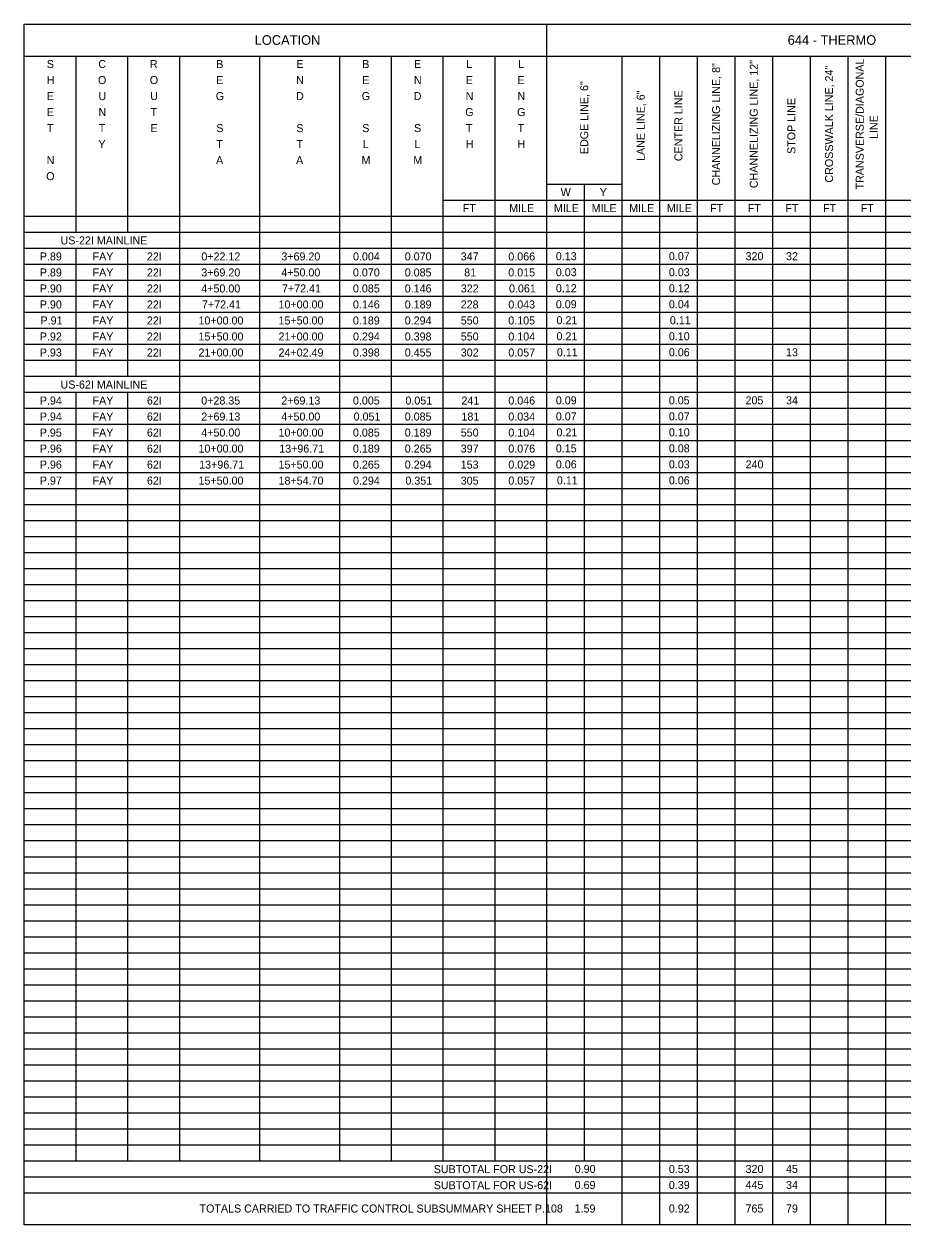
# Model space of a CAD drawing. Extents: x 12522 to 13018, y 1124 to 1902.
# Drawn here: x 12873.15 to 12888.52, y 1756.37 to 1777.37 of the extents above; entities that cross this region are included whole.
import ezdxf

# ---------------------------------------------------------------- set-up
doc = ezdxf.new("R2010")
doc.units = 0
for name, color, linetype in [('SC_Scratch1', 7, 'Continuous'), ('SH_Data', 7, 'Continuous'), ('SH_Text', 7, 'Continuous')]:
    doc.layers.add(name, color=color, linetype=linetype)

msp = doc.modelspace()

# ---------------------------------------------------------------- linework, layer by layer
at = {"layer": 'SC_Scratch1'}
msp.add_lwpolyline([(12873.148, 1777.368), (12903.648, 1777.368), (12903.648, 1756.368), (12873.148, 1756.368)], close=True, dxfattribs=at)
at = {"layer": 'SH_Data'}
for p, q in [((12882.289, 1777.368), (12882.289, 1756.384)), ((12873.148, 1776.808), (12903.668, 1776.808)), ((12874.054, 1776.808), (12874.054, 1773.728)), ((12874.96, 1776.808), (12874.96, 1773.728)), ((12875.865, 1776.808), (12875.865, 1757.488)), ((12877.265, 1776.808), (12877.265, 1757.488)), ((12878.665, 1776.808), (12878.665, 1757.488)), ((12879.571, 1776.808), (12879.571, 1757.488)), ((12880.477, 1776.808), (12880.477, 1757.488)), ((12881.383, 1776.808), (12881.383, 1757.488)), ((12883.607, 1776.808), (12883.607, 1756.384)), ((12884.265, 1776.808), (12884.265, 1756.384)), ((12884.924, 1776.808), (12884.924, 1756.384)), ((12885.583, 1776.808), (12885.583, 1756.384)), ((12886.242, 1776.808), (12886.242, 1756.384)), ((12886.901, 1776.808), (12886.901, 1756.384)), ((12887.56, 1776.808), (12887.56, 1756.384)), ((12888.218, 1776.808), (12888.218, 1756.384)), ((12882.289, 1774.568), (12883.607, 1774.568)), ((12882.948, 1774.568), (12882.948, 1757.488)), ((12880.477, 1774.288), (12903.668, 1774.288)), ((12873.148, 1774.008), (12903.668, 1774.008)), ((12873.148, 1773.728), (12903.668, 1773.728)), ((12873.148, 1773.448), (12903.668, 1773.448)), ((12874.054, 1773.448), (12874.054, 1771.208)), ((12874.96, 1773.448), (12874.96, 1771.208)), ((12873.148, 1773.168), (12903.668, 1773.168)), ((12873.148, 1772.888), (12903.668, 1772.888)), ((12873.148, 1772.608), (12903.668, 1772.608)), ((12873.148, 1772.328), (12903.668, 1772.328)), ((12873.148, 1772.048), (12903.668, 1772.048)), ((12873.148, 1771.768), (12903.668, 1771.768)), ((12873.148, 1771.488), (12903.668, 1771.488)), ((12873.148, 1771.208), (12903.668, 1771.208)), ((12873.148, 1770.928), (12903.668, 1770.928)), ((12874.054, 1770.928), (12874.054, 1757.488)), ((12874.96, 1770.928), (12874.96, 1757.488)), ((12873.148, 1770.648), (12903.668, 1770.648)), ((12873.148, 1770.368), (12903.668, 1770.368)), ((12873.148, 1770.088), (12903.668, 1770.088)), ((12873.148, 1769.808), (12903.668, 1769.808)), ((12873.148, 1769.528), (12903.668, 1769.528)), ((12873.148, 1769.248), (12903.668, 1769.248)), ((12873.148, 1768.968), (12903.668, 1768.968)), ((12873.148, 1768.688), (12903.668, 1768.688)), ((12873.148, 1768.408), (12903.668, 1768.408)), ((12873.148, 1768.128), (12903.668, 1768.128)), ((12873.148, 1767.848), (12903.668, 1767.848)), ((12873.148, 1767.568), (12903.668, 1767.568)), ((12873.148, 1767.288), (12903.668, 1767.288)), ((12873.148, 1767.008), (12903.668, 1767.008)), ((12873.148, 1766.728), (12903.668, 1766.728)), ((12873.148, 1766.448), (12903.668, 1766.448)), ((12873.148, 1766.168), (12903.668, 1766.168)), ((12873.148, 1765.888), (12903.668, 1765.888)), ((12873.148, 1765.608), (12903.668, 1765.608)), ((12873.148, 1765.328), (12903.668, 1765.328)), ((12873.148, 1765.048), (12903.668, 1765.048)), ((12873.148, 1764.768), (12903.668, 1764.768)), ((12873.148, 1764.488), (12903.668, 1764.488)), ((12873.148, 1764.208), (12903.668, 1764.208)), ((12873.148, 1763.928), (12903.668, 1763.928)), ((12873.148, 1763.648), (12903.668, 1763.648)), ((12873.148, 1763.368), (12903.668, 1763.368)), ((12873.148, 1763.088), (12903.668, 1763.088)), ((12873.148, 1762.808), (12903.668, 1762.808)), ((12873.148, 1762.528), (12903.668, 1762.528)), ((12873.148, 1762.248), (12903.668, 1762.248)), ((12873.148, 1761.968), (12903.668, 1761.968)), ((12873.148, 1761.688), (12903.668, 1761.688)), ((12873.148, 1761.408), (12903.668, 1761.408)), ((12873.148, 1761.128), (12903.668, 1761.128)), ((12873.148, 1760.848), (12903.668, 1760.848)), ((12873.148, 1760.568), (12903.668, 1760.568)), ((12873.148, 1760.288), (12903.668, 1760.288)), ((12873.148, 1760.008), (12903.668, 1760.008)), ((12873.148, 1759.728), (12903.668, 1759.728)), ((12873.148, 1759.448), (12903.668, 1759.448)), ((12873.148, 1759.168), (12903.668, 1759.168)), ((12873.148, 1758.888), (12903.668, 1758.888)), ((12873.148, 1758.608), (12903.668, 1758.608)), ((12873.148, 1758.328), (12903.668, 1758.328)), ((12873.148, 1758.048), (12903.668, 1758.048)), ((12873.148, 1757.768), (12903.668, 1757.768)), ((12873.148, 1757.488), (12903.668, 1757.488)), ((12873.148, 1757.208), (12903.668, 1757.208)), ((12873.148, 1756.928), (12903.668, 1756.928))]:
    msp.add_line(p, q, dxfattribs=at)

# ---------------------------------------------------------------- texts
at = {"layer": 'SH_Text'}
for s, height, p in [('LOCATION', 0.168, (12877.183, 1777.004)), ('644 - THERMO', 0.168, (12886.507, 1777.004)), ('S', 0.14, (12873.547, 1776.598)), ('C', 0.14, (12874.447, 1776.598)), ('R', 0.14, (12875.35, 1776.598)), ('B', 0.14, (12876.511, 1776.598)), ('E', 0.14, (12877.911, 1776.598)), ('B', 0.14, (12879.064, 1776.598)), ('E', 0.14, (12879.97, 1776.598)), ('L', 0.14, (12880.884, 1776.598)), ('L', 0.14, (12881.79, 1776.598)), ('H', 0.14, (12873.544, 1776.318)), ('O', 0.14, (12874.442, 1776.318)), ('O', 0.14, (12875.348, 1776.318)), ('E', 0.14, (12876.511, 1776.318)), ('N', 0.14, (12877.909, 1776.318)), ('E', 0.14, (12879.064, 1776.318)), ('N', 0.14, (12879.968, 1776.318)), ('E', 0.14, (12880.876, 1776.318)), ('E', 0.14, (12881.782, 1776.318)), ('E', 0.14, (12873.547, 1776.038)), ('U', 0.14, (12874.45, 1776.038)), ('U', 0.14, (12875.356, 1776.038)), ('G', 0.14, (12876.503, 1776.038)), ('D', 0.14, (12877.907, 1776.038)), ('G', 0.14, (12879.055, 1776.038)), ('D', 0.14, (12879.965, 1776.038)), ('N', 0.14, (12880.874, 1776.038)), ('N', 0.14, (12881.78, 1776.038)), ('E', 0.14, (12873.547, 1775.758)), ('N', 0.14, (12874.45, 1775.758)), ('T', 0.14, (12875.361, 1775.758)), ('G', 0.14, (12880.867, 1775.758)), ('G', 0.14, (12881.773, 1775.758)), ('T', 0.14, (12873.549, 1775.478)), ('T', 0.14, (12874.455, 1775.478)), ('E', 0.14, (12875.359, 1775.478)), ('S', 0.14, (12876.511, 1775.478)), ('S', 0.14, (12877.911, 1775.478)), ('S', 0.14, (12879.064, 1775.478)), ('S', 0.14, (12879.97, 1775.478)), ('T', 0.14, (12880.878, 1775.478)), ('T', 0.14, (12881.784, 1775.478)), ('Y', 0.14, (12874.449, 1775.198)), ('T', 0.14, (12876.513, 1775.198)), ('T', 0.14, (12877.913, 1775.198)), ('L', 0.14, (12879.073, 1775.198)), ('L', 0.14, (12879.978, 1775.198)), ('H', 0.14, (12880.874, 1775.198)), ('H', 0.14, (12881.78, 1775.198)), ('N', 0.14, (12873.544, 1774.918)), ('A', 0.14, (12876.507, 1774.918)), ('A', 0.14, (12877.907, 1774.918)), ('M', 0.14, (12879.052, 1774.918)), ('M', 0.14, (12879.958, 1774.918)), ('O', 0.14, (12873.536, 1774.638)), ('W', 0.14, (12882.536, 1774.358)), ('Y', 0.14, (12883.219, 1774.358)), ('FT', 0.14, (12880.824, 1774.078)), ('MILE', 0.14, (12881.635, 1774.078)), ('MILE', 0.14, (12882.418, 1774.078)), ('MILE', 0.14, (12883.077, 1774.078)), ('MILE', 0.14, (12883.735, 1774.078)), ('MILE', 0.14, (12884.394, 1774.078)), ('FT', 0.14, (12885.148, 1774.078)), ('FT', 0.14, (12885.807, 1774.078)), ('FT', 0.14, (12886.466, 1774.078)), ('FT', 0.14, (12887.124, 1774.078)), ('FT', 0.14, (12887.783, 1774.078)), ('US-22I MAINLINE', 0.14, (12873.787, 1773.514)), ('P.89', 0.14, (12873.424, 1773.234)), ('FAY', 0.14, (12874.347, 1773.234)), ('22I', 0.14, (12875.298, 1773.234)), ('0+22.12', 0.14, (12876.25, 1773.234)), ('3+69.20', 0.14, (12877.649, 1773.234)), ('0.004', 0.14, (12878.903, 1773.234)), ('0.070', 0.14, (12879.808, 1773.234)), ('347', 0.14, (12880.787, 1773.234)), ('0.066', 0.14, (12881.62, 1773.234)), ('0.13', 0.14, (12882.451, 1773.238)), ('0.07', 0.14, (12884.428, 1773.238)), ('320', 0.14, (12885.77, 1773.238)), ('32', 0.14, (12886.478, 1773.238)), ('P.89', 0.14, (12873.424, 1772.954)), ('FAY', 0.14, (12874.347, 1772.954)), ('22I', 0.14, (12875.298, 1772.954)), ('3+69.20', 0.14, (12876.249, 1772.954)), ('4+50.00', 0.14, (12877.649, 1772.954)), ('0.070', 0.14, (12878.902, 1772.954)), ('0.085', 0.14, (12879.808, 1772.954)), ('81', 0.14, (12880.848, 1772.954)), ('0.015', 0.14, (12881.619, 1772.954)), ('0.03', 0.14, (12882.451, 1772.958)), ('0.03', 0.14, (12884.428, 1772.958)), ('P.90', 0.14, (12873.424, 1772.674)), ('FAY', 0.14, (12874.347, 1772.674)), ('22I', 0.14, (12875.298, 1772.674)), ('4+50.00', 0.14, (12876.249, 1772.674)), ('7+72.41', 0.14, (12877.661, 1772.674)), ('0.085', 0.14, (12878.902, 1772.674)), ('0.146', 0.14, (12879.808, 1772.674)), ('322', 0.14, (12880.788, 1772.674)), ('0.061', 0.14, (12881.632, 1772.674)), ('0.12', 0.14, (12882.452, 1772.678)), ('0.12', 0.14, (12884.428, 1772.678)), ('P.90', 0.14, (12873.424, 1772.394)), ('FAY', 0.14, (12874.347, 1772.394)), ('22I', 0.14, (12875.298, 1772.394)), ('7+72.41', 0.14, (12876.261, 1772.394)), ('10+00.00', 0.14, (12877.6, 1772.394)), ('0.146', 0.14, (12878.902, 1772.394)), ('0.189', 0.14, (12879.808, 1772.394)), ('228', 0.14, (12880.787, 1772.394)), ('0.043', 0.14, (12881.62, 1772.394)), ('0.09', 0.14, (12882.451, 1772.398)), ('0.04', 0.14, (12884.428, 1772.398)), ('P.91', 0.14, (12873.436, 1772.114)), ('FAY', 0.14, (12874.347, 1772.114)), ('22I', 0.14, (12875.298, 1772.114)), ('10+00.00', 0.14, (12876.2, 1772.114)), ('15+50.00', 0.14, (12877.6, 1772.114)), ('0.189', 0.14, (12878.902, 1772.114)), ('0.294', 0.14, (12879.808, 1772.114)), ('550', 0.14, (12880.788, 1772.114)), ('0.105', 0.14, (12881.619, 1772.114)), ('0.21', 0.14, (12882.463, 1772.118)), ('0.11', 0.14, (12884.446, 1772.118)), ('P.92', 0.14, (12873.424, 1771.834)), ('FAY', 0.14, (12874.347, 1771.834)), ('22I', 0.14, (12875.298, 1771.834)), ('15+50.00', 0.14, (12876.2, 1771.834)), ('21+00.00', 0.14, (12877.6, 1771.834)), ('0.294', 0.14, (12878.903, 1771.834)), ('0.398', 0.14, (12879.808, 1771.834)), ('550', 0.14, (12880.788, 1771.834)), ('0.104', 0.14, (12881.62, 1771.834)), ('0.21', 0.14, (12882.463, 1771.838)), ('0.10', 0.14, (12884.428, 1771.838)), ('P.93', 0.14, (12873.424, 1771.554)), ('FAY', 0.14, (12874.347, 1771.554)), ('22I', 0.14, (12875.298, 1771.554)), ('21+00.00', 0.14, (12876.2, 1771.554)), ('24+02.49', 0.14, (12877.6, 1771.554)), ('0.398', 0.14, (12878.902, 1771.554)), ('0.455', 0.14, (12879.808, 1771.554)), ('302', 0.14, (12880.788, 1771.554)), ('0.057', 0.14, (12881.62, 1771.554)), ('0.11', 0.14, (12882.47, 1771.558)), ('0.06', 0.14, (12884.428, 1771.558)), ('13', 0.14, (12886.477, 1771.558)), ('US-62I MAINLINE', 0.14, (12873.787, 1770.994)), ('P.94', 0.14, (12873.424, 1770.714)), ('FAY', 0.14, (12874.347, 1770.714)), ('62I', 0.14, (12875.298, 1770.714)), ('0+28.35', 0.14, (12876.248, 1770.714)), ('2+69.13', 0.14, (12877.649, 1770.714)), ('0.005', 0.14, (12878.902, 1770.714)), ('0.051', 0.14, (12879.82, 1770.714)), ('241', 0.14, (12880.8, 1770.714)), ('0.046', 0.14, (12881.62, 1770.714)), ('0.09', 0.14, (12882.451, 1770.718)), ('0.05', 0.14, (12884.427, 1770.718)), ('205', 0.14, (12885.769, 1770.718)), ('34', 0.14, (12886.478, 1770.718)), ('P.94', 0.14, (12873.424, 1770.434)), ('FAY', 0.14, (12874.347, 1770.434)), ('62I', 0.14, (12875.298, 1770.434)), ('2+69.13', 0.14, (12876.249, 1770.434)), ('4+50.00', 0.14, (12877.649, 1770.434)), ('0.051', 0.14, (12878.914, 1770.434)), ('0.085', 0.14, (12879.808, 1770.434)), ('181', 0.14, (12880.8, 1770.434)), ('0.034', 0.14, (12881.62, 1770.434)), ('0.07', 0.14, (12882.451, 1770.438)), ('0.07', 0.14, (12884.428, 1770.438)), ('P.95', 0.14, (12873.423, 1770.154)), ('FAY', 0.14, (12874.347, 1770.154)), ('62I', 0.14, (12875.298, 1770.154)), ('4+50.00', 0.14, (12876.249, 1770.154)), ('10+00.00', 0.14, (12877.6, 1770.154)), ('0.085', 0.14, (12878.902, 1770.154)), ('0.189', 0.14, (12879.808, 1770.154)), ('550', 0.14, (12880.788, 1770.154)), ('0.104', 0.14, (12881.62, 1770.154)), ('0.21', 0.14, (12882.463, 1770.158)), ('0.10', 0.14, (12884.428, 1770.158)), ('P.96', 0.14, (12873.424, 1769.874)), ('FAY', 0.14, (12874.347, 1769.874)), ('62I', 0.14, (12875.298, 1769.874)), ('10+00.00', 0.14, (12876.2, 1769.874)), ('13+96.71', 0.14, (12877.612, 1769.874)), ('0.189', 0.14, (12878.902, 1769.874)), ('0.265', 0.14, (12879.808, 1769.874)), ('397', 0.14, (12880.787, 1769.874)), ('0.076', 0.14, (12881.62, 1769.874)), ('0.15', 0.14, (12882.451, 1769.878)), ('0.08', 0.14, (12884.428, 1769.878)), ('P.96', 0.14, (12873.424, 1769.594)), ('FAY', 0.14, (12874.347, 1769.594)), ('62I', 0.14, (12875.298, 1769.594)), ('13+96.71', 0.14, (12876.212, 1769.594)), ('15+50.00', 0.14, (12877.6, 1769.594)), ('0.265', 0.14, (12878.902, 1769.594)), ('0.294', 0.14, (12879.808, 1769.594)), ('153', 0.14, (12880.787, 1769.594)), ('0.029', 0.14, (12881.62, 1769.594)), ('0.06', 0.14, (12882.451, 1769.598)), ('0.03', 0.14, (12884.428, 1769.598)), ('240', 0.14, (12885.77, 1769.598)), ('P.97', 0.14, (12873.424, 1769.314)), ('FAY', 0.14, (12874.347, 1769.314)), ('62I', 0.14, (12875.298, 1769.314)), ('15+50.00', 0.14, (12876.2, 1769.314)), ('18+54.70', 0.14, (12877.6, 1769.314)), ('0.294', 0.14, (12878.903, 1769.314)), ('0.351', 0.14, (12879.82, 1769.314)), ('305', 0.14, (12880.787, 1769.314)), ('0.057', 0.14, (12881.62, 1769.314)), ('0.11', 0.14, (12882.47, 1769.318)), ('0.06', 0.14, (12884.428, 1769.318)), ('SUBTOTAL FOR US-22I', 0.14, (12880.315, 1757.274)), ('0.90', 0.14, (12882.781, 1757.278)), ('0.53', 0.14, (12884.428, 1757.278)), ('320', 0.14, (12885.77, 1757.278)), ('45', 0.14, (12886.477, 1757.278)), ('SUBTOTAL FOR US-62I', 0.14, (12880.315, 1756.994)), ('0.69', 0.14, (12882.78, 1756.998)), ('0.39', 0.14, (12884.428, 1756.998)), ('445', 0.14, (12885.769, 1756.998)), ('34', 0.14, (12886.478, 1756.998)), ('TOTALS CARRIED TO TRAFFIC CONTROL SUBSUMMARY SHEET P.108', 0.14, (12876.218, 1756.586)), ('1.59', 0.14, (12882.78, 1756.586)), ('0.92', 0.14, (12884.428, 1756.586)), ('765', 0.14, (12885.769, 1756.586)), ('79', 0.14, (12886.477, 1756.586))]:
    msp.add_text(s, height=height, dxfattribs=at).set_placement(p)
for s, p in [('CHANNELIZING LINE, 8"', (12885.324, 1774.547)), ('CHANNELIZING LINE, 12"', (12885.983, 1774.498)), ('CROSSWALK LINE, 24"', (12887.3, 1774.595)), ('TRANSVERSE/DIAGONAL ', (12887.837, 1774.475)), ('EDGE LINE, 6"', (12883.018, 1775.093)), ('LANE LINE, 6"', (12884.006, 1774.973)), ('CENTER LINE', (12884.665, 1774.97)), ('STOP LINE', (12886.641, 1775.096)), ('LINE', (12888.082, 1775.357))]:
    msp.add_text(s, height=0.14, rotation=90, dxfattribs=at).set_placement(p)

doc.saveas('drawing.dxf')
